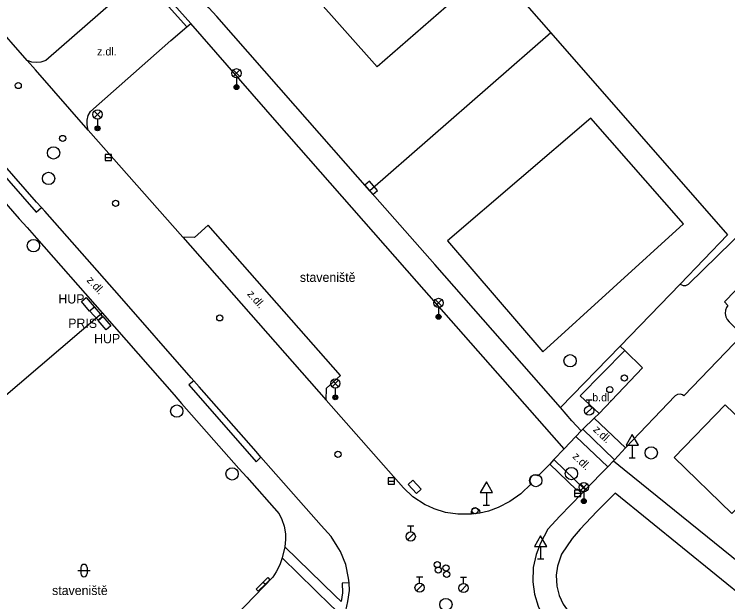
# Model space of a CAD drawing. Extents: x -598233 to -596890, y -1157848 to -1156431.
# Drawn here: x -597886.5 to -597828.6, y -1156528.8 to -1156481.1 of the extents above; entities that cross this region are included whole.
import ezdxf

# ---------------------------------------------------------------- set-up
doc = ezdxf.new("R2010")
doc.units = 0
for name, color, linetype in [('Level 10', 7, 'Continuous'), ('Level 11', 7, 'Continuous'), ('Level 24', 7, 'Continuous'), ('Level 27', 7, 'Continuous'), ('Level 28', 7, 'Continuous'), ('Level 33', 7, 'Continuous'), ('Level 34', 7, 'Continuous'), ('Level 36', 7, 'Continuous'), ('Level 40', 7, 'Continuous'), ('Level 42', 7, 'Continuous'), ('Level 5', 7, 'Continuous')]:
    doc.layers.add(name, color=color, linetype=linetype)

msp = doc.modelspace()

# ---------------------------------------------------------------- linework, layer by layer
at = {"layer": 'Level 10'}
for points in [[(-597885.4699, -1156484.88), (-597888.29, -1156481.67)], [(-597880.51, -1156490.51), (-597884.8, -1156485.63), (-597885.4699, -1156484.88)], [(-597884.31, -1156496.8), (-597884.71, -1156496.35), (-597889.33, -1156491.1), (-597889.7199, -1156490.68)], [(-597872.85, -1156499.21), (-597880.51, -1156490.51)], [(-597836.9699, -1156508.39), (-597837.33, -1156508.05), (-597832.46, -1156503), (-597832.2199, -1156503.13), (-597832, -1156503.12), (-597831.79, -1156503), (-597820, -1156491.49)], [(-597871.94, -1156510.85), (-597872.17, -1156510.6), (-597877.98, -1156503.9699), (-597884.05, -1156497.09), (-597884.31, -1156496.8)], [(-597861.2, -1156512.42), (-597861.17, -1156511.45), (-597860.04, -1156510.42), (-597870.79, -1156498.24), (-597871.9, -1156499.24), (-597872.85, -1156499.21)], [(-597828.59, -1156504.74), (-597828.7, -1156504.9099), (-597828.78, -1156505.11), (-597828.81, -1156505.39), (-597828.77, -1156505.6599), (-597828.65, -1156505.89), (-597828.49, -1156506.07), (-597827.4099, -1156507.12), (-597832.17, -1156512.06), (-597832.29, -1156511.98), (-597832.44, -1156511.94), (-597832.68, -1156511.96), (-597832.88, -1156512.08), (-597836.9099, -1156516.29)], [(-597839.05, -1156513.51), (-597840.59, -1156512.08), (-597836.9699, -1156508.39)], [(-597866.5, -1156517.04), (-597866.89, -1156516.59), (-597871.51, -1156511.33), (-597871.94, -1156510.85)], [(-597849.42, -1156521.67), (-597850.52, -1156521.6599), (-597851.52, -1156521.53), (-597852.43, -1156521.23), (-597852.89, -1156521.03), (-597853.1599, -1156520.9099), (-597854.17, -1156520.27), (-597854.94, -1156519.54), (-597861.2, -1156512.42)], [(-597839.44, -1156513.87), (-597839.05, -1156513.51)], [(-597840.38, -1156514.77), (-597839.44, -1156513.87)], [(-597840.5, -1156514.92), (-597840.38, -1156514.77)], [(-597841.89, -1156516.36), (-597840.93, -1156515.38)], [(-597840.93, -1156515.38), (-597840.5, -1156514.92)], [(-597841.89, -1156516.36), (-597842.7199, -1156517.24)], [(-597836.9099, -1156516.29), (-597837.79, -1156517.27)], [(-597859.34, -1156527.24), (-597859.38, -1156526.86), (-597859.62, -1156525.75), (-597860.05, -1156524.69), (-597860.31, -1156524.27), (-597860.81, -1156523.48), (-597861.6, -1156522.59), (-597866.5, -1156517.04)], [(-597843.06, -1156517.61), (-597843.99, -1156518.57), (-597844.17, -1156518.5), (-597844.37, -1156518.51), (-597844.54, -1156518.6), (-597844.65, -1156518.76), (-597844.67, -1156519), (-597844.57, -1156519.21), (-597845.4099, -1156520.01)], [(-597842.7199, -1156517.24), (-597843.06, -1156517.61)], [(-597837.87, -1156517.34), (-597838.35, -1156517.83)], [(-597837.79, -1156517.27), (-597837.87, -1156517.34)], [(-597838.35, -1156517.83), (-597840.17, -1156519.69)], [(-597845.4099, -1156520.01), (-597846.29, -1156520.64), (-597847.23, -1156521.13), (-597848.02, -1156521.42), (-597848.7199, -1156521.58)], [(-597840.46, -1156519.99), (-597842.23, -1156521.82), (-597843.21, -1156522.9), (-597843.82, -1156524.01), (-597844.17, -1156524.95), (-597844.39, -1156526), (-597844.44, -1156527.17), (-597844.3, -1156528.15), (-597844, -1156529.13), (-597843.8, -1156529.54), (-597843.52, -1156530.1), (-597843.01, -1156530.84), (-597842.54, -1156531.35), (-597842.29, -1156531.57)], [(-597840.17, -1156519.69), (-597840.46, -1156519.99)], [(-597848.7199, -1156521.58), (-597849.42, -1156521.67)], [(-597860.69, -1156531.69), (-597860.34, -1156531.1599), (-597859.88, -1156530.26), (-597859.61, -1156529.51), (-597859.44, -1156528.76), (-597859.32, -1156527.86), (-597859.34, -1156527.24)]]:
    msp.add_lwpolyline(points, dxfattribs=at)
at = {"layer": 'Level 11'}
for points in [[(-597840.5, -1156514.92), (-597841.26, -1156514.09), (-597842.19, -1156513.03), (-597852.38, -1156501.43), (-597857.65, -1156495.45), (-597863.7, -1156488.58), (-597870.09, -1156481.31), (-597870.73, -1156480.59), (-597872.6, -1156478.44), (-597874.35, -1156476.44), (-597875, -1156475.74), (-597885.6, -1156463.72), (-597890.21, -1156458.47), (-597901.69, -1156445.46), (-597902.4, -1156444.62)], [(-597857.95, -1156465.54), (-597842.98, -1156482.62), (-597828.63, -1156499)], [(-597860.89, -1156468.13), (-597850.84, -1156479.94), (-597857.07, -1156485.39), (-597867.34, -1156473.8)], [(-597876.18, -1156478.02), (-597877.42, -1156479.14), (-597883.95, -1156484.86), (-597884.36, -1156485), (-597884.71, -1156485.04), (-597885.1, -1156485), (-597885.4699, -1156484.88)], [(-597872.52, -1156482.15), (-597876.18, -1156478.02)], [(-597875.85, -1156477.76), (-597872.2, -1156481.88)], [(-597880.51, -1156490.51), (-597880.6, -1156490.08), (-597880.6, -1156489.7), (-597880.51, -1156489.34), (-597880.32, -1156489), (-597873.82, -1156483.25), (-597872.52, -1156482.15)], [(-597872.52, -1156482.15), (-597872.2, -1156481.88)], [(-597841.89, -1156516.36), (-597853.84, -1156502.79), (-597865.19, -1156489.89), (-597872.2, -1156481.88)], [(-597842.98, -1156482.62), (-597857.65, -1156495.45)], [(-597851.36, -1156499.51), (-597843.61, -1156508.51), (-597832.19, -1156498.11), (-597839.73, -1156489.54), (-597851.36, -1156499.51)], [(-597889.7199, -1156490.68), (-597890.12, -1156491.04), (-597884.74, -1156497.1599), (-597884.31, -1156496.8)], [(-597888.47, -1156495.04), (-597886.12, -1156497.7), (-597885.47, -1156498.41), (-597884.71, -1156499.27), (-597879.38, -1156505.34), (-597873.53, -1156511.99), (-597872.94, -1156512.69), (-597868.3, -1156517.97), (-597867.65, -1156518.66), (-597865.03, -1156521.65), (-597864.8, -1156522.1), (-597864.62, -1156522.64), (-597864.51, -1156523.26), (-597864.5, -1156523.73), (-597864.57, -1156524.32)], [(-597828.59, -1156504.74), (-597828.86, -1156504.44), (-597822.89, -1156498.29), (-597822.63, -1156498.6)], [(-597828.63, -1156499), (-597832.46, -1156503)], [(-597872.85, -1156499.21), (-597861.2, -1156512.42)], [(-597889.48, -1156513.94), (-597879.38, -1156505.34)], [(-597837.33, -1156508.05), (-597842.19, -1156513.03)], [(-597836.9699, -1156508.39), (-597835.54, -1156509.8), (-597839.05, -1156513.51)], [(-597871.94, -1156510.85), (-597872.36, -1156511.18), (-597866.89, -1156517.43), (-597866.5, -1156517.04)], [(-597839.44, -1156513.87), (-597836.9099, -1156516.29)], [(-597840.38, -1156514.77), (-597837.79, -1156517.27)], [(-597840.93, -1156515.38), (-597838.35, -1156517.83)], [(-597843.06, -1156517.61), (-597840.89, -1156519.69)], [(-597842.7199, -1156517.24), (-597840.17, -1156519.69)], [(-597837.87, -1156517.34), (-597837.01, -1156518.05), (-597825.61, -1156527.27), (-597817.8, -1156533.55), (-597813.28, -1156537.39), (-597801.99, -1156546.36), (-597801.21, -1156546.97), (-597799.12, -1156548.62), (-597798.87, -1156548.81), (-597785.3, -1156559.83), (-597784.57, -1156560.39)], [(-597802.48, -1156548.5), (-597814.19, -1156539.05), (-597826.81, -1156528.84), (-597837.76, -1156519.98), (-597839.24, -1156521.46), (-597840.6, -1156522.89), (-597841.24, -1156523.65), (-597842.1, -1156524.9099), (-597842.44, -1156525.88), (-597842.53, -1156526.62), (-597842.49, -1156527.51), (-597842.3, -1156528.26), (-597841.96, -1156528.98), (-597841.57, -1156529.54), (-597841.11, -1156530.05), (-597839.92, -1156531.06)], [(-597840.89, -1156519.69), (-597840.83, -1156519.62)], [(-597840.83, -1156519.62), (-597840.46, -1156519.99)], [(-597849.42, -1156521.67), (-597849.42, -1156521.42), (-597849.3, -1156521.23), (-597849.12, -1156521.1599), (-597848.9099, -1156521.2), (-597848.77, -1156521.35), (-597848.7199, -1156521.58)], [(-597864.57, -1156524.32), (-597864.77, -1156525.2)], [(-597859.34, -1156527.24), (-597859.9, -1156527.28), (-597859.89, -1156528.04), (-597859.99, -1156528.76), (-597860.46, -1156528.3), (-597864.57, -1156524.32)], [(-597864.77, -1156525.2), (-597864.9699, -1156525.78), (-597865.25, -1156526.34), (-597865.53, -1156526.79), (-597873.76, -1156535.31), (-597881.45, -1156543.42), (-597882.26, -1156544.25)], [(-597864.77, -1156525.2), (-597860.79, -1156529.1), (-597860.2199, -1156529.61), (-597860.51, -1156530.4), (-597861.14, -1156531.35), (-597860.69, -1156531.69)]]:
    msp.add_lwpolyline(points, dxfattribs=at)
at = {"layer": 'Level 24'}
for points in [[(-597858.0647, -1156494.9919), (-597857.4157, -1156495.7526), (-597857.0353, -1156495.4281), (-597857.6843, -1156494.6674)], [(-597880.3899, -1156505.1944), (-597879.7225, -1156505.9392), (-597879.3501, -1156505.6056), (-597880.0175, -1156504.8608)], [(-597854.5443, -1156519.266), (-597853.8606, -1156519.9958), (-597853.4957, -1156519.654), (-597854.1794, -1156518.9242)]]:
    msp.add_lwpolyline(points, close=True, dxfattribs=at)
for points in [[(-597881.07, -1156504.43), (-597880.69, -1156504.1)], [(-597880.69, -1156504.1), (-597880.04, -1156504.86)], [(-597880.42, -1156505.19), (-597881.07, -1156504.43)], [(-597880.04, -1156504.86), (-597880.42, -1156505.19)], [(-597879.71, -1156505.96), (-597879.34, -1156505.64)], [(-597879.06, -1156506.72), (-597879.71, -1156505.96)], [(-597879.34, -1156505.64), (-597878.68, -1156506.39)], [(-597878.68, -1156506.39), (-597879.06, -1156506.72)], [(-597866.31, -1156527.19), (-597865.94, -1156526.82)], [(-597865.94, -1156526.82), (-597865.77, -1156526.99)], [(-597866.88, -1156527.75), (-597866.31, -1156527.19)], [(-597866.14, -1156527.36), (-597866.71, -1156527.92)], [(-597866.31, -1156527.19), (-597866.14, -1156527.36)], [(-597866.14, -1156527.36), (-597865.77, -1156526.99)], [(-597866.88, -1156527.75), (-597866.71, -1156527.92)]]:
    msp.add_lwpolyline(points, dxfattribs=at)
at = {"layer": 'Level 27'}
for p, q in [((-597879.14, -1156492.74), (-597878.64, -1156492.74)), ((-597856.17, -1156518.98), (-597855.67, -1156518.98)), ((-597841.04, -1156519.98), (-597840.54, -1156519.98))]:
    msp.add_line(p, q, dxfattribs=at)
for points in [[(-597879.14, -1156492.99), (-597878.64, -1156492.99), (-597878.64, -1156492.49), (-597879.14, -1156492.49)], [(-597856.17, -1156519.23), (-597855.67, -1156519.23), (-597855.67, -1156518.73), (-597856.17, -1156518.73)], [(-597841.04, -1156520.23), (-597840.54, -1156520.23), (-597840.54, -1156519.73), (-597841.04, -1156519.73)]]:
    msp.add_lwpolyline(points, close=True, dxfattribs=at)
for centre in [(-597883.33, -1156492.37), (-597883.73, -1156494.44), (-597884.96, -1156499.89), (-597841.4, -1156509.23), (-597873.33, -1156513.31), (-597834.82, -1156516.7), (-597868.84, -1156518.4), (-597841.3, -1156518.38), (-597844.19, -1156518.95), (-597851.49, -1156529)]:
    msp.add_circle(centre, 0.5, dxfattribs=at)
at = {"layer": 'Level 28'}
for p, q in [((-597840.11, -1156512.395), (-597839.61, -1156512.395)), ((-597839.86, -1156512.895), (-597839.86, -1156512.395)), ((-597840.118, -1156513.542), (-597839.588, -1156513.012)), ((-597854.59, -1156522.605), (-597854.09, -1156522.605)), ((-597854.34, -1156523.105), (-597854.34, -1156522.605)), ((-597854.598, -1156523.752), (-597854.068, -1156523.222)), ((-597853.87, -1156526.755), (-597853.37, -1156526.755)), ((-597853.62, -1156527.255), (-597853.62, -1156526.755)), ((-597850.3, -1156526.7849), (-597849.8, -1156526.7849)), ((-597850.05, -1156527.2849), (-597850.05, -1156526.7849)), ((-597853.878, -1156527.902), (-597853.348, -1156527.372)), ((-597850.308, -1156527.9319), (-597849.778, -1156527.4019))]:
    msp.add_line(p, q, dxfattribs=at)
for centre, radius in [((-597886.2, -1156486.9), 0.25), ((-597882.59, -1156491.19), 0.25), ((-597878.3, -1156496.45), 0.25), ((-597869.84, -1156505.75), 0.25), ((-597837, -1156510.63), 0.25), ((-597838.18, -1156511.56), 0.25), ((-597839.86, -1156513.27), 0.375), ((-597860.25, -1156516.81), 0.25), ((-597849.12, -1156521.39), 0.25), ((-597854.34, -1156523.48), 0.375), ((-597852.19, -1156525.77), 0.25), ((-597851.48, -1156526.04), 0.25), ((-597852.11, -1156526.21), 0.25), ((-597851.42, -1156526.55), 0.25), ((-597853.62, -1156527.63), 0.375), ((-597850.05, -1156527.6599), 0.375)]:
    msp.add_circle(centre, radius, dxfattribs=at)
at = {"layer": 'Level 33'}
for p, q in [((-597868.745, -1156486.17), (-597868.215, -1156485.64)), ((-597868.745, -1156485.64), (-597868.215, -1156486.17)), ((-597868.48, -1156486.28), (-597868.48, -1156487.03)), ((-597880.025, -1156489.51), (-597879.495, -1156488.98)), ((-597880.025, -1156488.98), (-597879.495, -1156489.51)), ((-597879.76, -1156489.62), (-597879.76, -1156490.37)), ((-597852.345, -1156504.7999), (-597851.815, -1156504.2699)), ((-597852.345, -1156504.2699), (-597851.815, -1156504.7999)), ((-597852.08, -1156504.9099), (-597852.08, -1156505.6599)), ((-597860.725, -1156511.33), (-597860.195, -1156510.8)), ((-597860.725, -1156510.8), (-597860.195, -1156511.33)), ((-597860.46, -1156511.44), (-597860.46, -1156512.19)), ((-597840.555, -1156519.75), (-597840.025, -1156519.22)), ((-597840.555, -1156519.22), (-597840.025, -1156519.75)), ((-597840.29, -1156519.86), (-597840.29, -1156520.61))]:
    msp.add_line(p, q, dxfattribs=at)
for centre, radius in [((-597868.48, -1156485.905), 0.375), ((-597868.48, -1156487.03), 0.2), ((-597868.48, -1156487.03), 0.1445), ((-597868.48, -1156487.03), 0.0876), ((-597879.76, -1156489.245), 0.375), ((-597879.76, -1156490.37), 0.2), ((-597879.76, -1156490.37), 0.1445), ((-597879.76, -1156490.37), 0.0876), ((-597852.08, -1156504.5349), 0.375), ((-597852.08, -1156505.6599), 0.2), ((-597852.08, -1156505.6599), 0.1445), ((-597852.08, -1156505.6599), 0.0876), ((-597860.46, -1156511.065), 0.375), ((-597860.46, -1156512.19), 0.2), ((-597860.46, -1156512.19), 0.1445), ((-597860.46, -1156512.19), 0.0876), ((-597840.29, -1156519.485), 0.375), ((-597840.29, -1156520.61), 0.2), ((-597840.29, -1156520.61), 0.1445), ((-597840.29, -1156520.61), 0.0876)]:
    msp.add_circle(centre, radius, dxfattribs=at)
at = {"layer": 'Level 34'}
for p, q in [((-597836.36, -1156516.072), (-597836.36, -1156517.09)), ((-597836.61, -1156517.09), (-597836.11, -1156517.09)), ((-597848.2, -1156519.912), (-597848.2, -1156520.93)), ((-597848.45, -1156520.93), (-597847.95, -1156520.93)), ((-597843.8, -1156524.282), (-597843.8, -1156525.3)), ((-597844.05, -1156525.3), (-597843.55, -1156525.3))]:
    msp.add_line(p, q, dxfattribs=at)
for points in [[(-597836.86, -1156516.072), (-597835.86, -1156516.072), (-597836.36, -1156515.206)], [(-597848.7, -1156519.912), (-597847.7, -1156519.912), (-597848.2, -1156519.046)], [(-597844.3, -1156524.282), (-597843.3, -1156524.282), (-597843.8, -1156523.416)]]:
    msp.add_lwpolyline(points, close=True, dxfattribs=at)
at = {"layer": 'Level 36'}
for p, q in [((-597881.366, -1156526.246), (-597880.366, -1156526.246)), ((-597881.116, -1156525.996), (-597881.116, -1156526.496)), ((-597880.616, -1156525.996), (-597880.616, -1156526.496))]:
    msp.add_line(p, q, dxfattribs=at)
for centre, start, end in [((-597880.8657, -1156525.9963), 0, 180), ((-597880.8657, -1156526.4963), 180, 0)]:
    msp.add_arc(centre, 0.25, start, end, dxfattribs=at)
at = {"layer": 'Level 5'}
msp.add_lwpolyline([(-597828.81, -1156512.8), (-597827.39, -1156514.18), (-597822.42, -1156508.94), (-597815.55, -1156515.51), (-597822.91, -1156523.27), (-597826.54, -1156519.83), (-597828.27, -1156521.62), (-597832.97, -1156517.08), (-597828.81, -1156512.8)], dxfattribs=at)

# ---------------------------------------------------------------- texts
at = {"layer": 'Level 40'}
for s, p in [('z.dl.', (-597879.8, -1156484.46)), ('b.dl.', (-597839.61, -1156512.52))]:
    msp.add_text(s, height=0.65, dxfattribs=at).set_placement(p)
for rotation, p in [(312.615275, (-597880.69, -1156502.73)), (311, (-597867.65, -1156503.84)), (316, (-597839.58, -1156514.87)), (316, (-597841.26, -1156517.05))]:
    msp.add_text('z.dl.', height=0.65, rotation=rotation, dxfattribs=at).set_placement(p)
at = {"layer": 'Level 42'}
for s, p in [('staveniště', (-597863.34, -1156502.83)), ('HUP', (-597882.94, -1156504.58)), ('PRIS', (-597882.14, -1156506.56)), ('HUP', (-597880.04, -1156507.8)), ('staveniště', (-597883.45, -1156528.23))]:
    msp.add_text(s, height=0.75, dxfattribs=at).set_placement(p)

doc.saveas('drawing.dxf')
